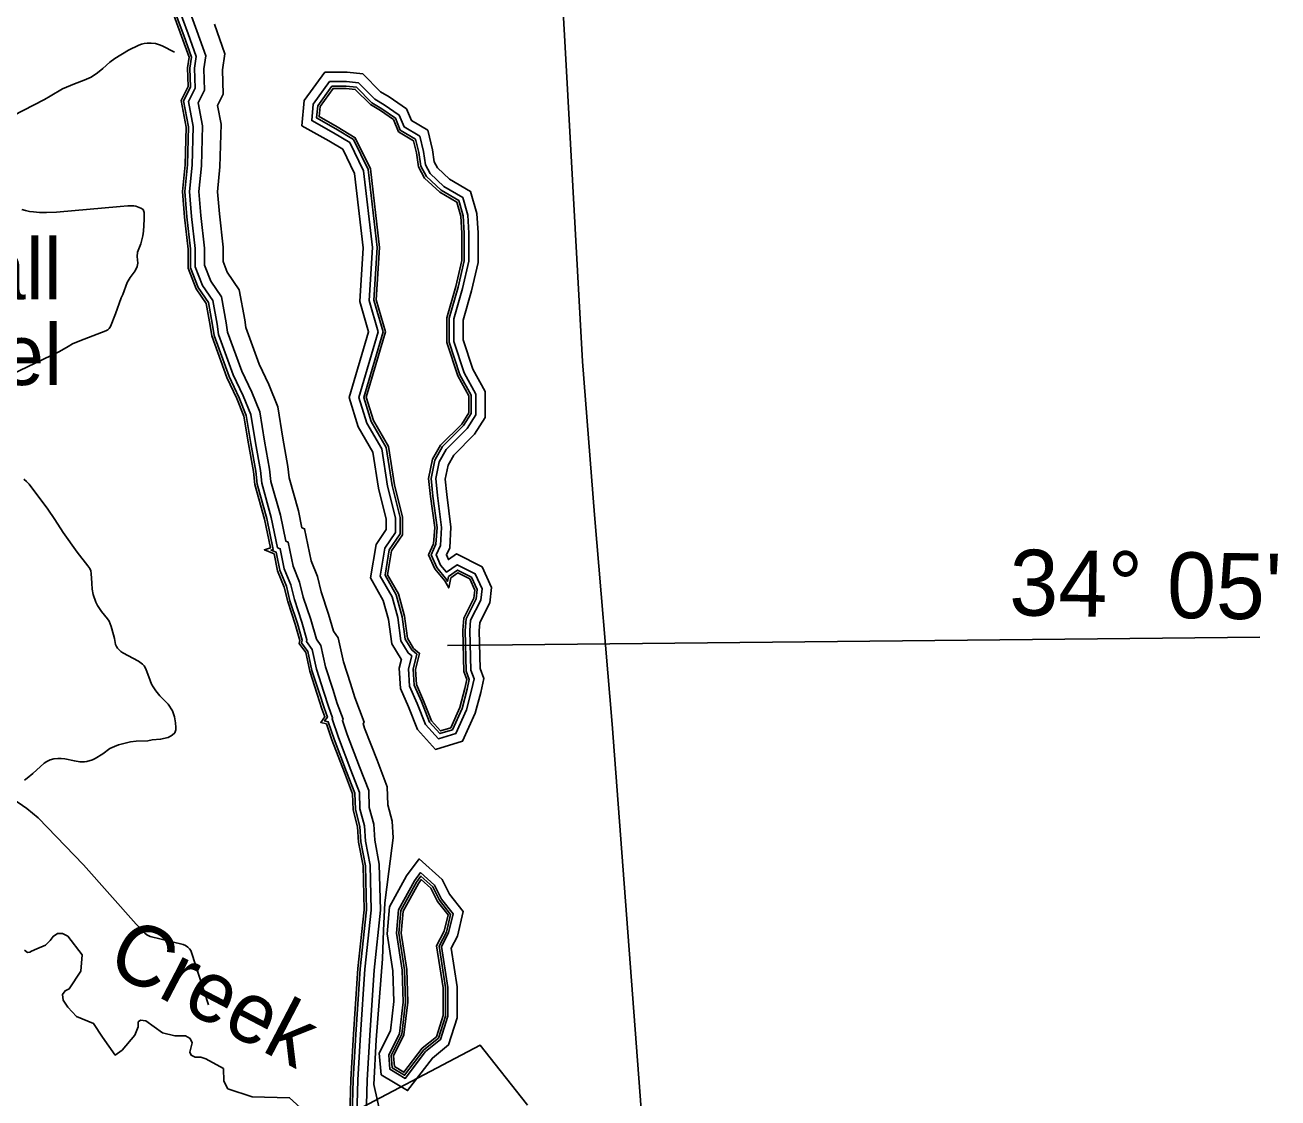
# Model space of a CAD drawing. Extents: x 2104537 to 2336408, y 34176 to 229611.
# Drawn here: x 2317246 to 2329612, y 118579 to 129166 of the extents above; entities that cross this region are included whole.
import ezdxf

# ---------------------------------------------------------------- set-up
doc = ezdxf.new("R2010")
doc.units = 0
for name, color, linetype in [('Exist Boundary Land Use Reservation Military US Department of Defense', 7, 'Continuous'), ('Exist Boundary Political CountyLine', 7, 'Continuous'), ('Exist Cultural Church Label', 7, 'Continuous'), ('Exist Hydrographic Buffer Line', 7, 'Continuous'), ('Exist Hydrographic Creek Single Shore', 7, 'Continuous'), ('Exist Hydrographic Island Shore', 7, 'Continuous'), ('Exist Hydrographic River Shore', 7, 'Continuous'), ('Exist Road Non-System Type 51', 7, 'Continuous'), ('Map Preparation Longitude Latitude Label', 7, 'Continuous'), ('Map Preparation Longitude Latitude Lines', 7, 'Continuous'), ('Old_Level_32', 7, 'Continuous')]:
    doc.layers.add(name, color=color, linetype=linetype)

msp = doc.modelspace()

# ---------------------------------------------------------------- linework, layer by layer
at = {"layer": 'Exist Boundary Land Use Reservation Military US Department of Defense'}
msp.add_lwpolyline([(2304316, 111352), (2305230, 112154), (2308322, 114869), (2312094, 118163), (2312736, 118306), (2313086, 118306), (2313418, 118211), (2313694, 118126), (2315665, 116977), (2317752, 115715), (2318680, 116911), (2318831, 117042), (2318930, 117128), (2320276, 118297), (2320313, 118337), (2320326, 118355), (2321739, 119099), (2322195, 118520), (2322205, 118506)], dxfattribs=at)
at = {"layer": 'Exist Boundary Political CountyLine'}
msp.add_lwpolyline([(2322086, 137167), (2322248, 134964), (2322409, 131928), (2322580, 128890), (2322749, 125846), (2322867, 124334), (2323041, 122267), (2323614, 114667), (2323843, 108525), (2322871, 97375), (2322516, 95693), (2322171, 93762), (2322033, 93345), (2321718, 91849), (2321513, 90001), (2321309, 87812), (2321235, 87125), (2321141, 86736), (2320847, 85802), (2320228, 84678), (2318854, 82227)], dxfattribs=at)
at = {"layer": 'Exist Hydrographic Buffer Line'}
for points in [[(2318699, 129370), (2318812, 129064), (2318889, 128850), (2318873, 128742), (2318878, 128555), (2318810, 128418), (2318859, 128162), (2318849, 127787), (2318824, 127525), (2318843, 127274), (2318878, 126958), (2318878, 126772), (2318955, 126575), (2319056, 126429), (2319096, 126206), (2319111, 126103), (2319259, 125697), (2319358, 125489), (2319428, 125312), (2319473, 125037), (2319523, 124763), (2319538, 124635), (2319632, 124296), (2319696, 123992), (2319675, 123985), (2319724, 123965), (2319761, 123786), (2319825, 123628), (2319860, 123483), (2319934, 123260), (2319980, 123096), (2319976, 123070), (2320038, 122985), (2320078, 122797), (2320152, 122570), (2320197, 122427), (2320231, 122336), (2320203, 122299), (2320238, 122289), (2320296, 122119), (2320420, 121797), (2320501, 121585), (2320506, 121425), (2320550, 121256), (2320560, 121107), (2320605, 120870), (2320615, 120435), (2320555, 119853), (2320511, 119206), (2320486, 118760), (2320471, 118284)], [(2318743, 129383), (2318856, 129080), (2318936, 128855), (2318919, 128740), (2318925, 128544), (2318858, 128411), (2318905, 128166), (2318894, 127784), (2318870, 127524), (2318889, 127278), (2318924, 126960), (2318924, 126781), (2318996, 126597), (2319099, 126447), (2319142, 126213), (2319156, 126114), (2319301, 125715), (2319400, 125507), (2319473, 125324), (2319519, 125045), (2319569, 124770), (2319583, 124644), (2319676, 124307), (2319739, 124008), (2319764, 123998), (2319805, 123799), (2319869, 123642), (2319904, 123496), (2319978, 123273), (2320027, 123098), (2320025, 123082), (2320081, 123004), (2320123, 122809), (2320196, 122584), (2320240, 122441), (2320282, 122329), (2320276, 122320), (2320339, 122135), (2320463, 121813), (2320546, 121594), (2320551, 121431), (2320596, 121264), (2320606, 121112), (2320651, 120875), (2320661, 120433), (2320601, 119849), (2320556, 119203), (2320532, 118758), (2320517, 118280)], [(2318832, 129408), (2318942, 129111), (2319030, 128864), (2319011, 128734), (2319017, 128524), (2318954, 128398), (2318997, 128173), (2318986, 127778), (2318962, 127524), (2318981, 127287), (2319016, 126965), (2319016, 126798), (2319078, 126640), (2319186, 126483), (2319232, 126228), (2319245, 126137), (2319386, 125750), (2319484, 125544), (2319562, 125349), (2319609, 125060), (2319659, 124783), (2319673, 124662), (2319766, 124329), (2319819, 124074), (2319844, 124063), (2319893, 123826), (2319956, 123670), (2319992, 123521), (2320066, 123300), (2320121, 123105), (2320166, 123042), (2320211, 122833), (2320284, 122612), (2320327, 122471), (2320386, 122315), (2320378, 122304), (2320425, 122166), (2320548, 121846), (2320638, 121612), (2320643, 121445), (2320687, 121279), (2320697, 121124), (2320742, 120885), (2320753, 120430), (2320693, 119841), (2320648, 119197), (2320623, 118754), (2320608, 118272)], [(2318832, 129408), (2318942, 129111), (2319030, 128864), (2319011, 128734), (2319017, 128524), (2318954, 128398), (2318997, 128173), (2318986, 127778), (2318962, 127524), (2318981, 127287), (2319016, 126965), (2319016, 126798), (2319078, 126640), (2319186, 126483), (2319232, 126228), (2319245, 126137), (2319386, 125750), (2319484, 125544), (2319562, 125349), (2319609, 125060), (2319659, 124783), (2319673, 124662), (2319766, 124329), (2319819, 124074), (2319844, 124063), (2319893, 123826), (2319956, 123670), (2319992, 123521), (2320066, 123300), (2320121, 123105), (2320166, 123042), (2320211, 122833), (2320284, 122612), (2320327, 122471), (2320386, 122315), (2320378, 122304), (2320425, 122166), (2320548, 121846), (2320638, 121612), (2320643, 121445), (2320687, 121279), (2320697, 121124), (2320742, 120885), (2320753, 120430), (2320693, 119841), (2320648, 119197), (2320623, 118754), (2320608, 118272)], [(2319115, 129174), (2319218, 128883), (2319196, 128724), (2319202, 128483), (2319146, 128371), (2319181, 128188), (2319170, 127767), (2319147, 127522), (2319164, 127304), (2319200, 126975), (2319200, 126833), (2319241, 126727), (2319360, 126555), (2319414, 126257), (2319425, 126182), (2319556, 125821), (2319652, 125618), (2319740, 125399), (2319790, 125091), (2319841, 124810), (2319854, 124697), (2319944, 124372), (2319979, 124206), (2320005, 124195), (2320070, 123880), (2320132, 123726), (2320169, 123572), (2320242, 123354), (2320289, 123186), (2320338, 123118), (2320389, 122881), (2320459, 122667), (2320501, 122531), (2320592, 122287), (2320583, 122274), (2320598, 122229), (2320720, 121912), (2320820, 121649), (2320826, 121471), (2320869, 121309), (2320880, 121147), (2320835, 120814), (2320797, 120505), (2320783, 120230), (2320774, 119951), (2320712, 119152), (2320688, 118712), (2320792, 118256)]]:
    msp.add_lwpolyline(points, dxfattribs=at)
for points in [[(2320425, 128701), (2320205, 128701), (2320002, 128421), (2319977, 128173), (2320245, 128024), (2320381, 127942), (2320497, 127701), (2320582, 126967), (2320551, 126438), (2320636, 126139), (2320446, 125492), (2320535, 125200), (2320678, 124952), (2320734, 124597), (2320811, 124291), (2320811, 124187), (2320710, 124040), (2320655, 123710), (2320782, 123489), (2320833, 123301), (2320866, 123060), (2320957, 122909), (2320960, 122907), (2320938, 122821), (2320952, 122619), (2321031, 122437), (2321121, 122214), (2321297, 122018), (2321564, 122098), (2321689, 122376), (2321743, 122580), (2321774, 122719), (2321737, 122818), (2321728, 123189), (2321734, 123269), (2321832, 123465), (2321851, 123616), (2321759, 123819), (2321503, 123947), (2321425, 123891), (2321405, 123937), (2321438, 124008), (2321450, 124212), (2321409, 124534), (2321392, 124685), (2321421, 124824), (2321477, 124922), (2321683, 125128), (2321787, 125292), (2321787, 125549), (2321665, 125771), (2321569, 126060), (2321569, 126254), (2321653, 126544), (2321718, 126824), (2321718, 127116), (2321706, 127307), (2321644, 127525), (2321435, 127647), (2321318, 127757), (2321285, 127818), (2321268, 127936), (2321220, 128128), (2321060, 128224), (2321012, 128338), (2320840, 128457), (2320754, 128509), (2320579, 128684)], [(2320420, 128609), (2320252, 128609), (2320091, 128387), (2320075, 128224), (2320292, 128104), (2320452, 128006), (2320587, 127727), (2320674, 126970), (2320644, 126448), (2320731, 126138), (2320542, 125492), (2320620, 125237), (2320766, 124983), (2320824, 124615), (2320903, 124303), (2320903, 124159), (2320797, 124005), (2320751, 123727), (2320868, 123525), (2320924, 123319), (2320955, 123091), (2321027, 122970), (2321063, 122940), (2321031, 122813), (2321042, 122641), (2321116, 122472), (2321200, 122264), (2321326, 122123), (2321498, 122174), (2321602, 122407), (2321654, 122602), (2321678, 122713), (2321645, 122800), (2321636, 123192), (2321644, 123294), (2321743, 123492), (2321757, 123602), (2321689, 123751), (2321511, 123840), (2321407, 123766), (2321348, 123836), (2321305, 123938), (2321347, 124031), (2321358, 124209), (2321318, 124523), (2321299, 124690), (2321334, 124857), (2321404, 124979), (2321611, 125186), (2321695, 125319), (2321695, 125525), (2321581, 125734), (2321477, 126045), (2321477, 126267), (2321564, 126567), (2321626, 126835), (2321626, 127113), (2321615, 127291), (2321566, 127464), (2321380, 127573), (2321245, 127700), (2321197, 127788), (2321178, 127918), (2321141, 128069), (2320987, 128161), (2320938, 128278), (2320791, 128380), (2320697, 128436), (2320537, 128596)], [(2320417, 128564), (2320275, 128564), (2320136, 128370), (2320123, 128250), (2320315, 128143), (2320487, 128038), (2320632, 127740), (2320720, 126971), (2320690, 126453), (2320779, 126138), (2320590, 125492), (2320662, 125255), (2320810, 124998), (2320870, 124624), (2320948, 124308), (2320948, 124144), (2320840, 123987), (2320799, 123736), (2320910, 123543), (2320969, 123328), (2320999, 123107), (2321063, 123000), (2321114, 122957), (2321077, 122809), (2321088, 122652), (2321159, 122490), (2321239, 122288), (2321341, 122175), (2321464, 122212), (2321559, 122422), (2321609, 122613), (2321630, 122709), (2321600, 122791), (2321590, 123193), (2321599, 123307), (2321698, 123505), (2321709, 123595), (2321654, 123717), (2321515, 123787), (2321427, 123724), (2321417, 123676), (2321407, 123694), (2321309, 123812), (2321255, 123938), (2321302, 124042), (2321312, 124208), (2321272, 124517), (2321253, 124692), (2321291, 124874), (2321367, 125007), (2321575, 125215), (2321649, 125332), (2321649, 125513), (2321538, 125715), (2321431, 126037), (2321431, 126274), (2321520, 126579), (2321580, 126840), (2321580, 127112), (2321570, 127284), (2321527, 127434), (2321352, 127536), (2321208, 127671), (2321152, 127773), (2321133, 127910), (2321101, 128039), (2320950, 128129), (2320901, 128248), (2320766, 128341), (2320668, 128400), (2320516, 128553)], [(2321012, 120771), (2320842, 120463), (2320819, 120199), (2320877, 119832), (2320886, 119529), (2320852, 119241), (2320742, 119020), (2320761, 118807), (2321021, 118651), (2321266, 118972), (2321427, 119101), (2321512, 119369), (2321512, 119676), (2321451, 120057), (2321514, 120174), (2321571, 120417), (2321434, 120591), (2321363, 120734), (2321137, 120937)], [(2321090, 120721), (2320932, 120436), (2320912, 120203), (2320969, 119840), (2320978, 119525), (2320942, 119215), (2320836, 119002), (2320848, 118862), (2320998, 118772), (2321199, 119037), (2321347, 119155), (2321420, 119384), (2321420, 119669), (2321356, 120073), (2321427, 120207), (2321471, 120395), (2321356, 120541), (2321288, 120677), (2321150, 120802)], [(2321109, 120709), (2320955, 120429), (2320935, 120203), (2320992, 119843), (2321001, 119524), (2320964, 119208), (2320859, 118998), (2320870, 118876), (2320992, 118802), (2321183, 119053), (2321328, 119169), (2321397, 119387), (2321397, 119667), (2321332, 120077), (2321405, 120215), (2321446, 120390), (2321337, 120529), (2321270, 120663), (2321153, 120768)]]:
    msp.add_lwpolyline(points, close=True, dxfattribs=at)
at = {"layer": 'Exist Hydrographic Creek Single Shore'}
msp.add_lwpolyline([(2320035, 118418), (2319857, 118580), (2319489, 118588), (2319249, 118670), (2319209, 118745), (2319206, 118868), (2319030, 118966), (2318980, 118980), (2318924, 118981), (2318886, 119000), (2318873, 119031), (2318895, 119122), (2318875, 119165), (2318831, 119193), (2318724, 119193), (2318603, 119222), (2318439, 119339), (2318386, 119347), (2318362, 119328), (2318362, 119280), (2318328, 119199), (2318206, 119050), (2318137, 119002), (2318011, 119179), (2317923, 119313), (2317753, 119383), (2317669, 119473), (2317623, 119542), (2317615, 119600), (2317641, 119635), (2317682, 119654), (2317795, 119830), (2317810, 119991), (2317667, 120176), (2317617, 120200), (2317565, 120200), (2317523, 120173), (2317494, 120131), (2317449, 120087), (2317361, 120050), (2317310, 120026), (2317292, 120017), (2317270, 120015), (2317242, 120036)], dxfattribs=at)
at = {"layer": 'Exist Hydrographic Island Shore'}
for points in [[(2320416, 128541), (2320287, 128541), (2320158, 128362), (2320148, 128263), (2320326, 128163), (2320505, 128054), (2320654, 127746), (2320743, 126972), (2320713, 126456), (2320803, 126138), (2320614, 125493), (2320684, 125264), (2320833, 125006), (2320892, 124629), (2320971, 124311), (2320971, 124137), (2320862, 123978), (2320823, 123740), (2320932, 123552), (2320991, 123333), (2321021, 123115), (2321081, 123015), (2321140, 122966), (2321100, 122807), (2321110, 122658), (2321180, 122499), (2321259, 122301), (2321348, 122201), (2321448, 122231), (2321537, 122430), (2321587, 122618), (2321606, 122708), (2321577, 122787), (2321567, 123194), (2321577, 123313), (2321676, 123512), (2321686, 123591), (2321636, 123700), (2321517, 123760), (2321448, 123710), (2321428, 123611), (2321388, 123681), (2321289, 123800), (2321229, 123939), (2321279, 124048), (2321289, 124207), (2321249, 124515), (2321229, 124693), (2321269, 124882), (2321348, 125021), (2321557, 125229), (2321626, 125339), (2321626, 125507), (2321517, 125706), (2321408, 126034), (2321408, 126277), (2321497, 126585), (2321557, 126843), (2321557, 127111), (2321547, 127280), (2321507, 127419), (2321339, 127518), (2321190, 127657), (2321130, 127766), (2321110, 127905), (2321081, 128024), (2320932, 128114), (2320882, 128233), (2320753, 128322), (2320654, 128382), (2320505, 128531)], [(2321128, 120696), (2320977, 120422), (2320958, 120204), (2321015, 119845), (2321024, 119523), (2320986, 119201), (2320882, 118993), (2320892, 118889), (2320986, 118832), (2321166, 119069), (2321308, 119183), (2321374, 119391), (2321374, 119665), (2321308, 120081), (2321384, 120223), (2321421, 120384), (2321317, 120516), (2321251, 120649), (2321157, 120734)]]:
    msp.add_lwpolyline(points, close=True, dxfattribs=at)
at = {"layer": 'Exist Hydrographic River Shore'}
msp.add_lwpolyline([(2318677, 129364), (2318791, 129056), (2318865, 128848), (2318850, 128744), (2318855, 128560), (2318786, 128421), (2318836, 128160), (2318826, 127788), (2318801, 127525), (2318821, 127272), (2318855, 126956), (2318855, 126768), (2318935, 126564), (2319034, 126420), (2319074, 126202), (2319089, 126098), (2319237, 125688), (2319337, 125480), (2319406, 125306), (2319451, 125033), (2319500, 124760), (2319515, 124631), (2319609, 124291), (2319669, 124008), (2319609, 123988), (2319704, 123948), (2319738, 123779), (2319803, 123620), (2319838, 123477), (2319912, 123253), (2319957, 123094), (2319952, 123064), (2320016, 122975), (2320056, 122791), (2320130, 122563), (2320175, 122419), (2320205, 122340), (2320165, 122285), (2320220, 122270), (2320274, 122111), (2320398, 121789), (2320478, 121580), (2320483, 121421), (2320527, 121253), (2320537, 121104), (2320582, 120868), (2320592, 120436), (2320532, 119855), (2320488, 119207), (2320463, 118761), (2320448, 118286)], dxfattribs=at)
at = {"layer": 'Exist Road Non-System Type 51'}
for points in [[(2318722, 128900), (2318598, 128962), (2318574, 128972), (2318534, 128984), (2318490, 128987), (2318452, 128987), (2318421, 128983), (2318394, 128977), (2318370, 128969), (2318268, 128917), (2318132, 128838), (2318082, 128800), (2318012, 128738), (2317961, 128696), (2317897, 128652), (2317831, 128622), (2317735, 128587), (2317615, 128536), (2317493, 128466), (2317437, 128431), (2317124, 128272)], [(2317215, 127346), (2317249, 127336), (2317289, 127328), (2317329, 127322), (2317389, 127318), (2317457, 127316), (2317555, 127321), (2318185, 127376), (2318261, 127381), (2318321, 127381), (2318339, 127378), (2318389, 127361), (2318411, 127345), (2318421, 127317), (2318421, 127248), (2318416, 127134), (2318410, 127087), (2318390, 127009), (2318357, 126924), (2318354, 126881), (2318358, 126815), (2318354, 126783), (2318333, 126741), (2318285, 126675), (2318255, 126627), (2318210, 126508), (2318195, 126473), (2318140, 126318), (2318089, 126191), (2318077, 126173), (2318063, 126159), (2318044, 126150), (2317785, 126051), (2317715, 126019), (2317671, 125995), (2317585, 125945), (2317112, 125717)], [(2317235, 124685), (2317261, 124662), (2317285, 124636), (2317472, 124390), (2317540, 124288), (2317622, 124158), (2317759, 123963), (2317867, 123829), (2317884, 123804), (2317894, 123781), (2317899, 123754), (2317904, 123659), (2317910, 123601), (2317919, 123547), (2317945, 123471), (2317961, 123439), (2317999, 123379), (2318059, 123306), (2318075, 123282), (2318087, 123258), (2318097, 123232), (2318120, 123149), (2318130, 123112), (2318140, 123054), (2318148, 123034), (2318158, 123018), (2318174, 123000), (2318192, 122985), (2318212, 122972), (2318367, 122888), (2318406, 122860), (2318421, 122844), (2318439, 122813), (2318481, 122697), (2318495, 122661), (2318509, 122637), (2318537, 122597), (2318577, 122547), (2318658, 122463), (2318700, 122399), (2318720, 122341), (2318732, 122279), (2318735, 122233), (2318733, 122210), (2318729, 122193), (2318723, 122180), (2318697, 122157), (2318659, 122137), (2318584, 122118), (2318499, 122111), (2318457, 122104), (2318343, 122098), (2318287, 122092), (2318169, 122062), (2318129, 122048), (2318084, 122027), (2318013, 121975), (2317937, 121927), (2317911, 121914), (2317856, 121899), (2317832, 121897), (2317785, 121897), (2317733, 121904), (2317639, 121924), (2317601, 121928), (2317569, 121928), (2317529, 121924), (2317494, 121915), (2317460, 121898), (2317434, 121881), (2317324, 121781), (2317268, 121735), (2317240, 121715)], [(2316904, 121642), (2317056, 121565), (2317177, 121495), (2317265, 121435), (2317375, 121342), (2317824, 120878), (2318344, 120294), (2318427, 120204), (2318447, 120188), (2318480, 120173), (2318807, 120093), (2318831, 120082), (2318853, 120067), (2318868, 120051), (2318881, 120032), (2318889, 120013), (2319055, 119496)]]:
    msp.add_lwpolyline(points, dxfattribs=at)
at = {"layer": 'Map Preparation Longitude Latitude Lines'}
msp.add_line((2321415, 123042), (2329433, 123126), dxfattribs=at)

# ---------------------------------------------------------------- texts
at = {"layer": 'Exist Cultural Church Label'}
for s, p in [('Kendall', (2314933, 126459)), ('Chapel', (2315070, 125614))]:
    msp.add_text(s, height=600, dxfattribs=at).set_placement(p)
at = {"layer": 'Map Preparation Longitude Latitude Label'}
msp.add_text("34° 05'", height=650, rotation=359.0605, dxfattribs=at).set_placement((2326957, 123342))
at = {"layer": 'Old_Level_32'}
msp.add_text('Creek', height=600, rotation=332.4246, dxfattribs=at).set_placement((2318027, 119853))

doc.saveas('drawing.dxf')
